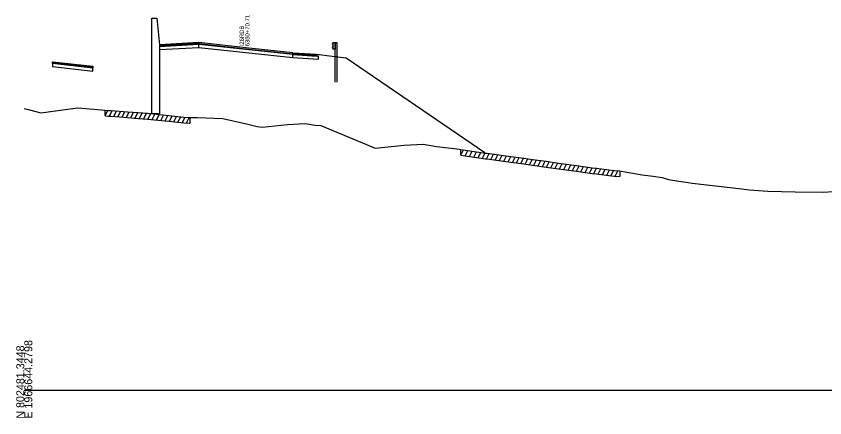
# Model space of a CAD drawing. Extents: x 1017 to 19997, y -1947 to 50737.
# Drawn here: x 11997.2 to 12280.1, y 35490.3 to 35630.7 of the extents above; entities that cross this region are included whole.
import ezdxf

# ---------------------------------------------------------------- set-up
doc = ezdxf.new("R2010")
doc.units = 0
for name, color, linetype in [('RD_GPK_XS_Cell', 7, 'Continuous'), ('RD_XS_Base', 7, 'Continuous'), ('RD_XS_ExGround', 7, 'Continuous'), ('RD_XS_ExPaveRet', 7, 'Continuous'), ('RD_XS_GR', 7, 'Continuous'), ('RD_XS_Greenside', 7, 'Continuous'), ('RD_XS_MedBWall', 7, 'Continuous'), ('RD_XS_Pave', 7, 'Continuous'), ('RD_XS_PaveOvlay', 7, 'Continuous'), ('RD_XS_TX_Notes', 7, 'Continuous')]:
    doc.layers.add(name, color=color, linetype=linetype)

msp = doc.modelspace()

# ---------------------------------------------------------------- linework, layer by layer
at = {"layer": 'RD_GPK_XS_Cell'}
msp.add_line((12000, 35500), (12600, 35500), dxfattribs=at)
at = {"layer": 'RD_XS_Base'}
for points in [[(12061.08, 35620.82), (12047.36, 35620.06)], [(12047.36, 35620.06), (12047.36, 35619.06)], [(12047.36, 35619.06), (12061.08, 35619.82)], [(12061.08, 35619.82), (12061.08, 35620.82)], [(12061.08, 35619.82), (12077.55, 35618.04), (12094.02, 35616.27)], [(12094.02, 35616.27), (12094.02, 35617.27)], [(12102.94, 35616.72), (12102.25, 35616.76), (12094.02, 35617.27)], [(12102.94, 35615.72), (12102.94, 35616.72)], [(12009.89, 35614.15), (12009.89, 35613.15)], [(12094.02, 35616.27), (12102.94, 35615.72)], [(12009.89, 35613.15), (12023.99, 35611.55)], [(12023.99, 35611.55), (12023.99, 35612.55)]]:
    msp.add_lwpolyline(points, dxfattribs=at)
at = {"layer": 'RD_XS_ExGround'}
msp.add_lwpolyline([(12000, 35598.45), (12001.84, 35597.92), (12005.83, 35596.93), (12014.33, 35598.15), (12018.7, 35598.66), (12024.37, 35598.16), (12028.28, 35597.88), (12029.43, 35597.8), (12030.41, 35597.74), (12036.14, 35597.29), (12039.85, 35597), (12043.11, 35596.76), (12050.54, 35595.97), (12055.86, 35595.43), (12057.64, 35595.32), (12057.98, 35595.29), (12060.51, 35595.24), (12069.44, 35594.95), (12077.8, 35593.05), (12081.55, 35592.19), (12083.21, 35591.87), (12092.08, 35592.84), (12098.28, 35593.21), (12101.84, 35592.64), (12103.82, 35592.49), (12109.42, 35590.21), (12116.39, 35587.23), (12119.74, 35585.8), (12122.81, 35584.62), (12132.95, 35585.6), (12139.58, 35585.92), (12144.24, 35585.19), (12151.33, 35584.29), (12152.18, 35584.18), (12152.8, 35584.1), (12158.28, 35583.32), (12161.43, 35582.88), (12162, 35582.79), (12168.5, 35581.91), (12174.77, 35581.05), (12177.84, 35580.64), (12182.64, 35579.99), (12186.99, 35579.36), (12188.69, 35579.13), (12193.25, 35578.51), (12198.73, 35577.75), (12200.28, 35577.55), (12204.51, 35577.02), (12206.55, 35576.82), (12208.35, 35576.62), (12210.84, 35576.2), (12212.31, 35575.97), (12216.26, 35575.3), (12220.09, 35574.81), (12223.17, 35574.36), (12225.47, 35573.59), (12229.08, 35573.01), (12231.58, 35572.65), (12233.72, 35572.34), (12251.13, 35570.35), (12251.96, 35570.24), (12252.86, 35570.14), (12253.65, 35570.06), (12260.21, 35569.52), (12269.77, 35569.35), (12279.6, 35569.25), (12283.18, 35569.44)], dxfattribs=at)
at = {"layer": 'RD_XS_ExPaveRet'}
for p, q in [((12028.28, 35595.88), (12028.28, 35597.88)), ((12028.28, 35595.88), (12029.25, 35597.82)), ((12029.78, 35595.78), (12030.75, 35597.71)), ((12031.28, 35595.67), (12032.24, 35597.6)), ((12032.78, 35595.55), (12033.74, 35597.48)), ((12034.28, 35595.44), (12035.24, 35597.36)), ((12035.78, 35595.32), (12036.74, 35597.24)), ((12037.28, 35595.2), (12038.24, 35597.12)), ((12038.78, 35595.08), (12039.74, 35597)), ((12040.28, 35594.97), (12041.24, 35596.9)), ((12028.28, 35595.88), (12029.43, 35595.8)), ((12029.43, 35595.8), (12030.41, 35595.74)), ((12030.41, 35595.74), (12036.14, 35595.29)), ((12036.14, 35595.29), (12039.85, 35595)), ((12039.85, 35595), (12043.11, 35594.76)), ((12041.78, 35594.86), (12042.74, 35596.79)), ((12043.11, 35594.76), (12050.54, 35593.97)), ((12043.28, 35594.74), (12044.23, 35596.64)), ((12044.78, 35594.58), (12045.73, 35596.48)), ((12046.28, 35594.42), (12047.23, 35596.32)), ((12047.78, 35594.26), (12048.73, 35596.16)), ((12049.28, 35594.1), (12050.23, 35596)), ((12050.78, 35593.94), (12051.73, 35595.85)), ((12052.28, 35593.79), (12053.23, 35595.7)), ((12053.78, 35593.64), (12054.73, 35595.55)), ((12055.28, 35593.49), (12056.24, 35595.41)), ((12056.78, 35593.38), (12057.75, 35595.31)), ((12057.98, 35595.29), (12057.98, 35593.29)), ((12050.54, 35593.97), (12055.86, 35593.43)), ((12055.86, 35593.43), (12057.64, 35593.32)), ((12057.64, 35593.32), (12057.98, 35593.29)), ((12152.8, 35582.1), (12152.8, 35584.1)), ((12152.8, 35582.1), (12153.73, 35583.97)), ((12154.3, 35581.89), (12155.23, 35583.75)), ((12155.8, 35581.67), (12156.73, 35583.54)), ((12157.3, 35581.46), (12158.23, 35583.33)), ((12158.8, 35581.25), (12159.73, 35583.12)), ((12160.3, 35581.04), (12161.23, 35582.9)), ((12152.8, 35582.1), (12158.28, 35581.32)), ((12158.28, 35581.32), (12161.43, 35580.88)), ((12161.43, 35580.88), (12162, 35580.79)), ((12161.8, 35580.82), (12162.73, 35582.7)), ((12162, 35580.79), (12168.5, 35579.91)), ((12163.3, 35580.62), (12164.23, 35582.49)), ((12164.8, 35580.42), (12165.73, 35582.29)), ((12166.3, 35580.21), (12167.23, 35582.09)), ((12167.8, 35580.01), (12168.73, 35581.88)), ((12168.5, 35579.91), (12174.77, 35579.05)), ((12169.3, 35579.8), (12170.23, 35581.68)), ((12170.8, 35579.6), (12171.73, 35581.47)), ((12172.3, 35579.39), (12173.23, 35581.26)), ((12173.8, 35579.19), (12174.73, 35581.06)), ((12175.3, 35578.98), (12176.23, 35580.86)), ((12176.8, 35578.78), (12177.73, 35580.65)), ((12178.3, 35578.58), (12179.23, 35580.45)), ((12179.8, 35578.38), (12180.73, 35580.25)), ((12181.3, 35578.17), (12182.23, 35580.05)), ((12174.77, 35579.05), (12177.84, 35578.64)), ((12177.84, 35578.64), (12182.64, 35577.99)), ((12182.64, 35577.99), (12186.99, 35577.36)), ((12182.8, 35577.97), (12183.73, 35579.84)), ((12184.3, 35577.75), (12185.23, 35579.62)), ((12185.8, 35577.53), (12186.73, 35579.4)), ((12186.99, 35577.36), (12188.69, 35577.13)), ((12187.3, 35577.32), (12188.23, 35579.19)), ((12188.69, 35577.13), (12193.25, 35576.51)), ((12188.8, 35577.11), (12189.73, 35578.99)), ((12190.3, 35576.91), (12191.23, 35578.79)), ((12191.8, 35576.71), (12192.73, 35578.58)), ((12193.3, 35576.51), (12194.23, 35578.38)), ((12194.8, 35576.3), (12195.73, 35578.17)), ((12196.3, 35576.09), (12197.23, 35577.96)), ((12197.8, 35575.88), (12198.73, 35577.75)), ((12199.3, 35575.68), (12200.24, 35577.56)), ((12200.8, 35575.49), (12201.74, 35577.37)), ((12202.3, 35575.3), (12203.24, 35577.18)), ((12193.25, 35576.51), (12198.73, 35575.75)), ((12198.73, 35575.75), (12200.28, 35575.55)), ((12200.28, 35575.55), (12204.51, 35575.02)), ((12203.8, 35575.11), (12204.74, 35577)), ((12204.51, 35575.02), (12206.55, 35574.82)), ((12205.3, 35574.95), (12206.25, 35576.85)), ((12206.55, 35574.82), (12208.35, 35574.62)), ((12206.8, 35574.79), (12207.74, 35576.69)), ((12208.35, 35576.62), (12208.35, 35574.62))]:
    msp.add_line(p, q, dxfattribs=at)
at = {"layer": 'RD_XS_GR'}
for points in [[(12108.07, 35621.54), (12107.74, 35620.95)], [(12107.74, 35620.95), (12108.06, 35620.35)], [(12108.06, 35620.35), (12107.74, 35619.78)], [(12107.74, 35619.78), (12108.07, 35619.18)], [(12108.07, 35619.18), (12108.07, 35621.54)], [(12108.07, 35621.54), (12108.75, 35621.54)], [(12108.75, 35621.54), (12109.42, 35621.54)], [(12108.75, 35616.62), (12108.75, 35621.54)], [(12108.75, 35621.54), (12108.75, 35619.18)], [(12109.42, 35621.54), (12109.42, 35616.54)], [(12108.75, 35619.18), (12108.07, 35619.18)], [(12109.42, 35616.54), (12108.75, 35616.62)], [(12108.75, 35607.62), (12108.75, 35616.62)], [(12109.42, 35616.54), (12109.42, 35607.62)]]:
    msp.add_lwpolyline(points, dxfattribs=at)
at = {"layer": 'RD_XS_Greenside'}
for points in [[(12102.25, 35617.4), (12107.74, 35616.74)], [(12107.74, 35616.74), (12112.6, 35616.18), (12161.14, 35583.01)]]:
    msp.add_lwpolyline(points, dxfattribs=at)
at = {"layer": 'RD_XS_MedBWall'}
for points in [[(12044.61, 35596.59), (12044.61, 35630.04)], [(12044.61, 35630.04), (12046.33, 35630.04), (12047.36, 35620.69)], [(12047.36, 35620.69), (12047.36, 35596.56)], [(12047.36, 35596.56), (12044.61, 35596.59)]]:
    msp.add_lwpolyline(points, dxfattribs=at)
at = {"layer": 'RD_XS_Pave'}
for points in [[(12061.08, 35621.14), (12047.36, 35620.38)], [(12047.36, 35620.38), (12047.36, 35620.06)], [(12061.08, 35620.82), (12061.08, 35621.14)], [(12061.08, 35621.14), (12077.55, 35619.36), (12094.02, 35617.59)], [(12094.02, 35617.27), (12077.55, 35619.04), (12061.08, 35620.82)], [(12094.02, 35617.59), (12094.02, 35617.27)], [(12102.25, 35617.08), (12094.02, 35617.59)], [(12094.02, 35617.27), (12102.25, 35616.76)], [(12102.25, 35616.76), (12102.25, 35617.08)], [(12009.89, 35614.47), (12023.99, 35612.88)], [(12009.89, 35614.15), (12009.89, 35614.47)], [(12023.99, 35612.55), (12009.89, 35614.15)], [(12023.99, 35612.88), (12023.99, 35612.55)]]:
    msp.add_lwpolyline(points, dxfattribs=at)
at = {"layer": 'RD_XS_PaveOvlay'}
for points in [[(12061.08, 35621.46), (12047.36, 35620.69)], [(12047.36, 35620.69), (12047.36, 35620.38)], [(12094.02, 35617.9), (12077.55, 35619.68), (12061.08, 35621.46)], [(12061.08, 35621.46), (12061.08, 35621.14)], [(12094.02, 35617.59), (12094.02, 35617.9)], [(12094.02, 35617.9), (12102.25, 35617.4)], [(12102.25, 35617.4), (12102.25, 35617.08)], [(12009.89, 35614.79), (12023.99, 35613.2)], [(12009.89, 35614.47), (12009.89, 35614.79)], [(12023.99, 35613.2), (12023.99, 35612.88)]]:
    msp.add_lwpolyline(points, dxfattribs=at)

# ---------------------------------------------------------------- texts
at = {"layer": 'RD_GPK_XS_Cell'}
for s, p in [('N 802481.3448', (12000, 35490)), ('E 1966644.2798', (12002.8, 35490))]:
    msp.add_text(s, height=2.8, rotation=90, dxfattribs=at).set_placement(p)
at = {"layer": 'RD_XS_TX_Notes'}
for s, p in [(' 6380+70.71', (12078.8, 35619.6)), (' I26RDB', (12076.85, 35619.6))]:
    msp.add_text(s, height=1.5, rotation=90, dxfattribs=at).set_placement(p)

doc.saveas('drawing.dxf')
